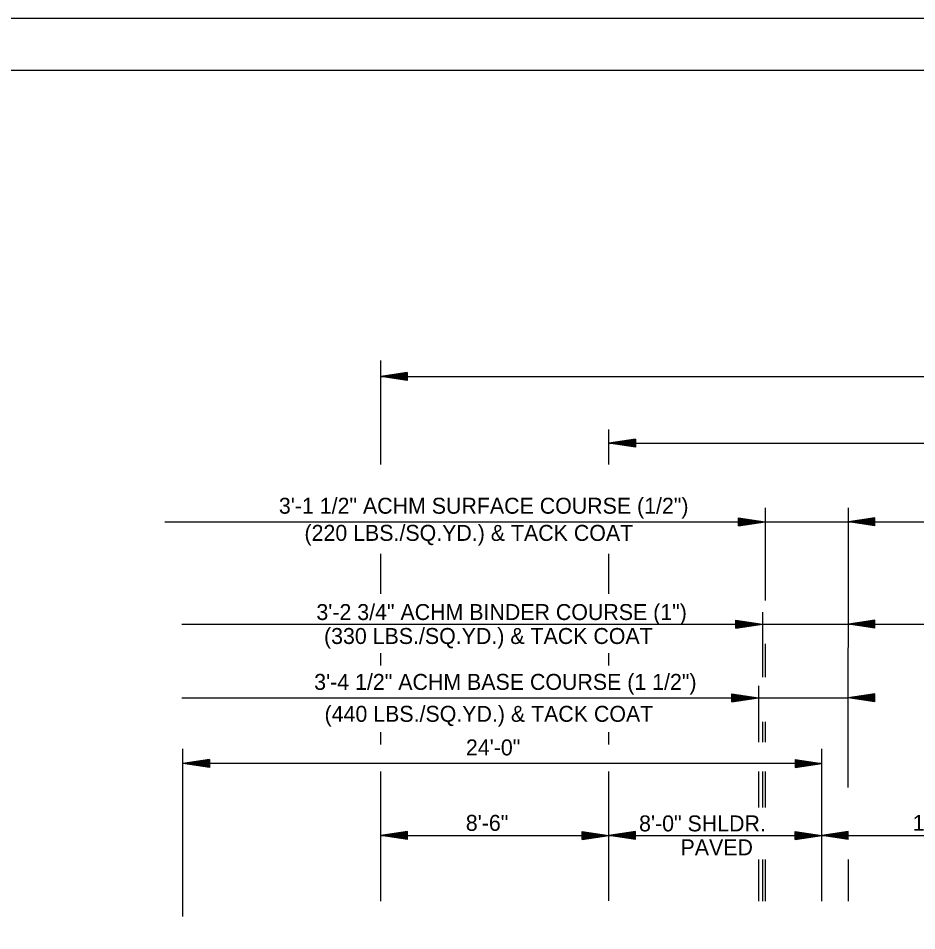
# Model space of a CAD drawing. Extents: x 1371763 to 1372860, y 385599 to 385872.
# Drawn here: x 1372318.39 to 1372352.15, y 385670.96 to 385705.25 of the extents above; entities that cross this region are included whole.
import ezdxf

# ---------------------------------------------------------------- set-up
doc = ezdxf.new("R2010")
doc.units = 0
for name, color, linetype in [('R_Border', 7, 'Continuous'), ('R_Draft', 7, 'Continuous'), ('R_No Plot', 7, 'Continuous')]:
    doc.layers.add(name, color=color, linetype=linetype)

msp = doc.modelspace()

# ---------------------------------------------------------------- linework, layer by layer
at = {"layer": 'R_Border'}
msp.add_line((1372299.208, 385703.307), (1372457.298, 385703.307), dxfattribs=at)
at = {"layer": 'R_Draft'}
for p, q in [((1372332.008, 385688.475), (1372332.008, 385692.385)), ((1372333.008, 385691.935), (1372332.008, 385691.785)), ((1372332.008, 385691.785), (1372389.145, 385691.785)), ((1372333.008, 385691.635), (1372332.008, 385691.785)), ((1372333.008, 385691.91), (1372332.175, 385691.785)), ((1372333.008, 385691.66), (1372332.175, 385691.785)), ((1372333.008, 385691.885), (1372332.347, 385691.785)), ((1372333.008, 385691.686), (1372332.347, 385691.785)), ((1372333.008, 385691.86), (1372332.514, 385691.785)), ((1372333.008, 385691.711), (1372332.514, 385691.785)), ((1372333.008, 385691.834), (1372332.683, 385691.785)), ((1372333.008, 385691.736), (1372332.683, 385691.785)), ((1372333.008, 385691.809), (1372332.85, 385691.785)), ((1372333.008, 385691.762), (1372332.85, 385691.785)), ((1372333.008, 385691.935), (1372333.008, 385691.635)), ((1372340.576, 385688.475), (1372340.576, 385689.795)), ((1372341.576, 385689.435), (1372340.576, 385689.285)), ((1372340.576, 385689.285), (1372380.578, 385689.285)), ((1372341.576, 385689.135), (1372340.576, 385689.285)), ((1372341.576, 385689.41), (1372340.743, 385689.285)), ((1372341.576, 385689.16), (1372340.743, 385689.285)), ((1372341.576, 385689.385), (1372340.915, 385689.285)), ((1372341.576, 385689.186), (1372340.915, 385689.285)), ((1372341.576, 385689.36), (1372341.082, 385689.285)), ((1372341.576, 385689.211), (1372341.082, 385689.285)), ((1372341.576, 385689.334), (1372341.251, 385689.285)), ((1372341.576, 385689.236), (1372341.251, 385689.285)), ((1372341.576, 385689.309), (1372341.418, 385689.285)), ((1372341.576, 385689.262), (1372341.418, 385689.285)), ((1372341.576, 385689.435), (1372341.576, 385689.135)), ((1372346.454, 385686.855), (1372346.454, 385683.373)), ((1372349.578, 385676.341), (1372349.579, 385686.855)), ((1372323.903, 385686.329), (1372349.579, 385686.33)), ((1372345.454, 385686.479), (1372346.454, 385686.329)), ((1372345.454, 385686.179), (1372345.454, 385686.479)), ((1372345.454, 385686.454), (1372346.287, 385686.329)), ((1372345.454, 385686.429), (1372346.115, 385686.329)), ((1372345.454, 385686.404), (1372345.948, 385686.329)), ((1372345.454, 385686.378), (1372345.779, 385686.329)), ((1372345.454, 385686.353), (1372345.612, 385686.329)), ((1372345.454, 385686.179), (1372346.454, 385686.329)), ((1372345.454, 385686.281), (1372345.779, 385686.329)), ((1372345.454, 385686.23), (1372346.115, 385686.329)), ((1372345.454, 385686.204), (1372346.287, 385686.329)), ((1372345.454, 385686.255), (1372345.948, 385686.329)), ((1372345.454, 385686.306), (1372345.612, 385686.329)), ((1372350.579, 385686.48), (1372349.579, 385686.33)), ((1372349.579, 385686.33), (1372371.579, 385686.33)), ((1372350.579, 385686.18), (1372349.579, 385686.33)), ((1372350.579, 385686.455), (1372349.746, 385686.33)), ((1372350.579, 385686.205), (1372349.746, 385686.33)), ((1372350.579, 385686.429), (1372349.918, 385686.33)), ((1372350.579, 385686.23), (1372349.918, 385686.33)), ((1372350.579, 385686.404), (1372350.085, 385686.33)), ((1372350.579, 385686.255), (1372350.085, 385686.33)), ((1372350.579, 385686.379), (1372350.254, 385686.33)), ((1372350.579, 385686.281), (1372350.254, 385686.33)), ((1372350.579, 385686.353), (1372350.421, 385686.33)), ((1372350.579, 385686.306), (1372350.421, 385686.33)), ((1372350.579, 385686.18), (1372350.579, 385686.48)), ((1372332.008, 385683.622), (1372332.008, 385685.122)), ((1372340.576, 385683.622), (1372340.576, 385685.122)), ((1372346.348, 385682.935), (1372346.348, 385680.483)), ((1372324.538, 385682.485), (1372349.579, 385682.485)), ((1372345.348, 385682.635), (1372346.348, 385682.485)), ((1372345.348, 385682.335), (1372345.348, 385682.635)), ((1372345.348, 385682.61), (1372346.181, 385682.485)), ((1372345.348, 385682.585), (1372346.009, 385682.485)), ((1372345.348, 385682.56), (1372345.843, 385682.485)), ((1372345.348, 385682.534), (1372345.673, 385682.485)), ((1372345.348, 385682.509), (1372345.506, 385682.485)), ((1372345.348, 385682.335), (1372346.348, 385682.485)), ((1372345.348, 385682.437), (1372345.673, 385682.485)), ((1372345.348, 385682.386), (1372346.009, 385682.485)), ((1372345.348, 385682.36), (1372346.181, 385682.485)), ((1372345.348, 385682.411), (1372345.843, 385682.485)), ((1372345.348, 385682.462), (1372345.506, 385682.485)), ((1372350.579, 385682.635), (1372349.579, 385682.485)), ((1372350.579, 385682.335), (1372349.579, 385682.485)), ((1372349.579, 385682.485), (1372371.579, 385682.485)), ((1372350.579, 385682.61), (1372349.746, 385682.485)), ((1372350.579, 385682.36), (1372349.746, 385682.485)), ((1372350.579, 385682.585), (1372349.918, 385682.485)), ((1372350.579, 385682.386), (1372349.918, 385682.485)), ((1372350.579, 385682.56), (1372350.085, 385682.485)), ((1372350.579, 385682.411), (1372350.085, 385682.485)), ((1372350.579, 385682.534), (1372350.254, 385682.485)), ((1372350.579, 385682.437), (1372350.254, 385682.485)), ((1372350.579, 385682.509), (1372350.421, 385682.485)), ((1372350.579, 385682.462), (1372350.421, 385682.485)), ((1372350.579, 385682.335), (1372350.579, 385682.635)), ((1372346.454, 385681.735), (1372346.454, 385680.483)), ((1372332.008, 385680.924), (1372332.008, 385681.39)), ((1372340.576, 385680.924), (1372340.576, 385681.39)), ((1372346.201, 385680.16), (1372346.201, 385678.045)), ((1372324.538, 385679.71), (1372349.579, 385679.71)), ((1372345.201, 385679.86), (1372346.201, 385679.71)), ((1372345.201, 385679.56), (1372345.201, 385679.86)), ((1372345.201, 385679.835), (1372346.034, 385679.71)), ((1372345.201, 385679.809), (1372345.862, 385679.71)), ((1372345.201, 385679.784), (1372345.696, 385679.71)), ((1372345.201, 385679.759), (1372345.526, 385679.71)), ((1372345.201, 385679.733), (1372345.359, 385679.71)), ((1372345.201, 385679.56), (1372346.201, 385679.71)), ((1372345.201, 385679.661), (1372345.526, 385679.71)), ((1372345.201, 385679.61), (1372345.862, 385679.71)), ((1372345.201, 385679.585), (1372346.034, 385679.71)), ((1372345.201, 385679.635), (1372345.696, 385679.71)), ((1372345.201, 385679.686), (1372345.359, 385679.71)), ((1372350.578, 385679.86), (1372349.578, 385679.71)), ((1372350.578, 385679.56), (1372349.578, 385679.71)), ((1372350.578, 385679.835), (1372349.745, 385679.71)), ((1372350.578, 385679.585), (1372349.745, 385679.71)), ((1372350.578, 385679.809), (1372349.917, 385679.71)), ((1372350.578, 385679.61), (1372349.917, 385679.71)), ((1372350.578, 385679.784), (1372350.084, 385679.71)), ((1372350.578, 385679.635), (1372350.084, 385679.71)), ((1372350.578, 385679.759), (1372350.253, 385679.71)), ((1372350.578, 385679.661), (1372350.253, 385679.71)), ((1372350.578, 385679.733), (1372350.42, 385679.71)), ((1372350.578, 385679.686), (1372350.42, 385679.71)), ((1372350.578, 385679.56), (1372350.578, 385679.86)), ((1372346.348, 385678.81), (1372346.348, 385678.045)), ((1372346.454, 385678.81), (1372346.454, 385678.045)), ((1372332.008, 385677.951), (1372332.008, 385678.416)), ((1372340.576, 385677.951), (1372340.576, 385678.416)), ((1372324.576, 385671.49), (1372324.576, 385677.788)), ((1372348.577, 385672.074), (1372348.578, 385677.788)), ((1372325.576, 385677.397), (1372324.576, 385677.247)), ((1372325.576, 385677.097), (1372324.576, 385677.247)), ((1372348.578, 385677.247), (1372324.576, 385677.247)), ((1372325.576, 385677.372), (1372324.743, 385677.247)), ((1372325.576, 385677.122), (1372324.743, 385677.247)), ((1372325.576, 385677.347), (1372324.915, 385677.247)), ((1372325.576, 385677.148), (1372324.915, 385677.247)), ((1372325.576, 385677.322), (1372325.082, 385677.247)), ((1372325.576, 385677.173), (1372325.082, 385677.247)), ((1372325.576, 385677.296), (1372325.251, 385677.247)), ((1372325.576, 385677.198), (1372325.251, 385677.247)), ((1372325.576, 385677.271), (1372325.418, 385677.247)), ((1372325.576, 385677.224), (1372325.418, 385677.247)), ((1372325.576, 385677.397), (1372325.576, 385677.097)), ((1372347.578, 385677.397), (1372348.578, 385677.247)), ((1372347.578, 385677.397), (1372347.578, 385677.097)), ((1372347.578, 385677.372), (1372348.411, 385677.247)), ((1372347.578, 385677.347), (1372348.239, 385677.247)), ((1372347.578, 385677.322), (1372348.072, 385677.247)), ((1372347.578, 385677.296), (1372347.903, 385677.247)), ((1372347.578, 385677.271), (1372347.736, 385677.247)), ((1372347.578, 385677.097), (1372348.578, 385677.247)), ((1372347.578, 385677.198), (1372347.903, 385677.247)), ((1372347.578, 385677.148), (1372348.239, 385677.247)), ((1372347.578, 385677.122), (1372348.411, 385677.247)), ((1372347.578, 385677.173), (1372348.072, 385677.247)), ((1372347.578, 385677.224), (1372347.736, 385677.247)), ((1372332.012, 385672.074), (1372332.013, 385676.939)), ((1372340.577, 385672.076), (1372340.577, 385676.938)), ((1372346.201, 385676.937), (1372346.201, 385675.595)), ((1372346.348, 385676.937), (1372346.348, 385675.595)), ((1372346.454, 385676.937), (1372346.454, 385675.595)), ((1372333.013, 385674.691), (1372332.013, 385674.541)), ((1372332.013, 385674.541), (1372340.577, 385674.541)), ((1372333.013, 385674.391), (1372332.013, 385674.541)), ((1372333.013, 385674.666), (1372332.18, 385674.541)), ((1372333.013, 385674.416), (1372332.18, 385674.541)), ((1372333.013, 385674.64), (1372332.352, 385674.541)), ((1372333.013, 385674.441), (1372332.352, 385674.541)), ((1372333.013, 385674.615), (1372332.518, 385674.541)), ((1372333.013, 385674.466), (1372332.518, 385674.541)), ((1372333.013, 385674.59), (1372332.688, 385674.541)), ((1372333.013, 385674.492), (1372332.688, 385674.541)), ((1372333.013, 385674.564), (1372332.855, 385674.541)), ((1372333.013, 385674.517), (1372332.855, 385674.541)), ((1372333.013, 385674.391), (1372333.013, 385674.691)), ((1372339.577, 385674.691), (1372340.577, 385674.541)), ((1372339.577, 385674.391), (1372339.577, 385674.691)), ((1372339.577, 385674.666), (1372340.41, 385674.541)), ((1372339.577, 385674.64), (1372340.238, 385674.541)), ((1372339.577, 385674.615), (1372340.072, 385674.541)), ((1372339.577, 385674.59), (1372339.902, 385674.541)), ((1372339.577, 385674.564), (1372339.735, 385674.541)), ((1372339.577, 385674.391), (1372340.577, 385674.541)), ((1372339.577, 385674.492), (1372339.902, 385674.541)), ((1372339.577, 385674.441), (1372340.238, 385674.541)), ((1372339.577, 385674.416), (1372340.41, 385674.541)), ((1372339.577, 385674.466), (1372340.072, 385674.541)), ((1372339.577, 385674.517), (1372339.735, 385674.541)), ((1372341.577, 385674.691), (1372340.577, 385674.541)), ((1372340.577, 385674.541), (1372348.578, 385674.541)), ((1372341.577, 385674.391), (1372340.577, 385674.541)), ((1372341.577, 385674.666), (1372340.744, 385674.541)), ((1372341.577, 385674.416), (1372340.744, 385674.541)), ((1372341.577, 385674.64), (1372340.916, 385674.541)), ((1372341.577, 385674.441), (1372340.916, 385674.541)), ((1372341.577, 385674.615), (1372341.083, 385674.541)), ((1372341.577, 385674.466), (1372341.083, 385674.541)), ((1372341.577, 385674.59), (1372341.252, 385674.541)), ((1372341.577, 385674.492), (1372341.252, 385674.541)), ((1372341.577, 385674.564), (1372341.419, 385674.541)), ((1372341.577, 385674.517), (1372341.419, 385674.541)), ((1372341.577, 385674.391), (1372341.577, 385674.691)), ((1372347.578, 385674.691), (1372348.578, 385674.541)), ((1372347.578, 385674.391), (1372347.578, 385674.691)), ((1372347.578, 385674.666), (1372348.411, 385674.541)), ((1372347.578, 385674.64), (1372348.239, 385674.541)), ((1372347.578, 385674.615), (1372348.072, 385674.541)), ((1372347.578, 385674.59), (1372347.903, 385674.541)), ((1372347.578, 385674.564), (1372347.736, 385674.541)), ((1372347.578, 385674.391), (1372348.578, 385674.541)), ((1372347.578, 385674.492), (1372347.903, 385674.541)), ((1372347.578, 385674.441), (1372348.239, 385674.541)), ((1372347.578, 385674.416), (1372348.411, 385674.541)), ((1372347.578, 385674.466), (1372348.072, 385674.541)), ((1372347.578, 385674.517), (1372347.736, 385674.541)), ((1372349.578, 385674.691), (1372348.578, 385674.541)), ((1372348.578, 385674.541), (1372360.578, 385674.541)), ((1372349.578, 385674.391), (1372348.578, 385674.541)), ((1372349.578, 385674.666), (1372348.745, 385674.541)), ((1372349.578, 385674.416), (1372348.745, 385674.541)), ((1372349.578, 385674.64), (1372348.917, 385674.541)), ((1372349.578, 385674.441), (1372348.917, 385674.541)), ((1372349.578, 385674.615), (1372349.083, 385674.541)), ((1372349.578, 385674.466), (1372349.083, 385674.541)), ((1372349.578, 385674.59), (1372349.253, 385674.541)), ((1372349.578, 385674.492), (1372349.253, 385674.541)), ((1372349.578, 385674.564), (1372349.42, 385674.541)), ((1372349.578, 385674.517), (1372349.42, 385674.541)), ((1372349.578, 385674.391), (1372349.578, 385674.691)), ((1372346.201, 385673.632), (1372346.201, 385672.074)), ((1372346.348, 385673.632), (1372346.348, 385672.074)), ((1372346.454, 385673.632), (1372346.454, 385672.074)), ((1372349.578, 385673.632), (1372349.578, 385672.074))]:
    msp.add_line(p, q, dxfattribs=at)
at = {"layer": 'R_No Plot'}
msp.add_line((1372293.007, 385705.254), (1372459.674, 385705.254), dxfattribs=at)
for points in [[(1372293.004, 385705.254), (1372459.674, 385705.254), (1372459.674, 385598.585), (1372293.004, 385598.585)], [(1372416.168, 385703.307), (1372425.978, 385703.307), (1372425.978, 385698.367), (1372434.034, 385698.367), (1372445.634, 385698.367), (1372445.634, 385682.032), (1372457.238, 385682.032), (1372457.298, 385600.577), (1372299.208, 385600.577), (1372299.208, 385703.307)]]:
    msp.add_lwpolyline(points, close=True, dxfattribs=at)

# ---------------------------------------------------------------- texts
at = {"layer": 'R_Draft'}
for s, p in [('3\'-1 1/2" ACHM SURFACE COURSE (1/2")', (1372328.183, 385686.631)), ('(220 LBS./SQ.YD.) & TACK COAT', (1372329.144, 385685.611)), ('3\'-2 3/4" ACHM BINDER COURSE (1")', (1372329.592, 385682.635)), ('(330 LBS./SQ.YD.) & TACK COAT', (1372329.878, 385681.735)), ('3\'-4 1/2" ACHM BASE COURSE (1 1/2")', (1372329.509, 385680.01)), ('(440 LBS./SQ.YD.) & TACK COAT', (1372329.899, 385678.81)), ('24\'-0"', (1372335.21, 385677.547)), ('8\'-6"', (1372335.206, 385674.712)), ('8\'-0" SHLDR.', (1372341.717, 385674.691)), ('12\'-0" LANE', (1372352, 385674.712)), ('PAVED', (1372343.274, 385673.791))]:
    msp.add_text(s, height=0.6, rotation=360, dxfattribs=at).set_placement(p)

doc.saveas('drawing.dxf')
